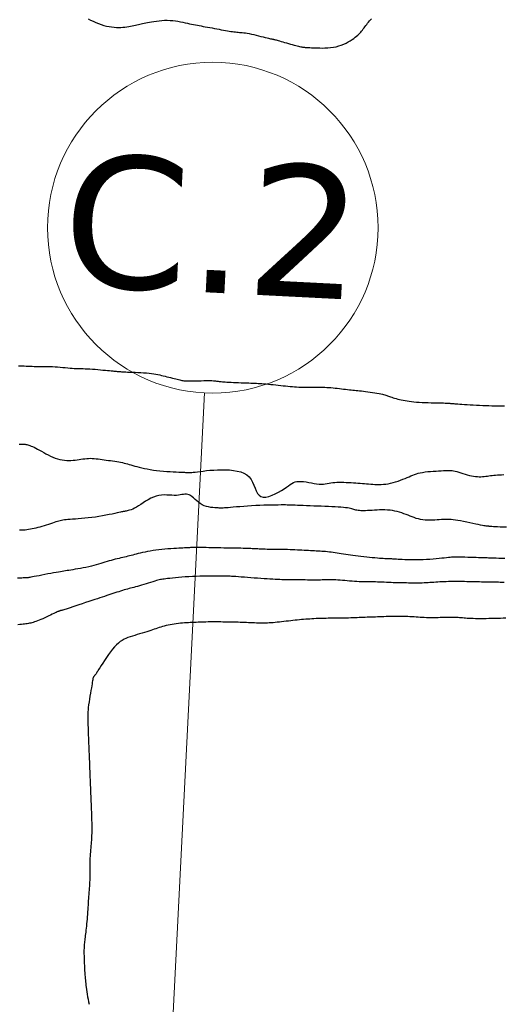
# Model space of a CAD drawing. Header units: millimetres. Extents: x 32690613 to 32693367, y 5343692 to 5344708.
# Tile 649 of 656: x 32692835 to 32692850, y 5344502 to 5344531. Entities that reach past the tile are written whole.
import ezdxf

# ---------------------------------------------------------------- set-up
doc = ezdxf.new("R2010")
doc.units = ezdxf.units.MM
doc.header["$LTSCALE"] = 20
doc.layers.get('0').update_dxf_attribs({"lineweight": 18})
doc.layers.get('Defpoints').update_dxf_attribs({"color": 11, "lineweight": 18})
for name, color, linetype in [('02-DGM_HL_490.50', 52, 'Continuous'), ('02-DGM_HL_491.00', 62, 'Continuous'), ('02-DGM_HL_491.50', 72, 'Continuous'), ('02-DGM_HL_492.00', 82, 'Continuous')]:
    doc.layers.add(name, color=color, linetype=linetype)
doc.styles.add('Verdana', font='verdana.ttf')

# ---------------------------------------------------------------- blocks, each defined once
blk = doc.blocks.new('A$C78070446')
blk.add_line((4470129.583, 5343033.451), (4470100.946, 5342714.261))
blk.add_circle((4470130.029, 5343038.431), 5)
at = {"insert": (4470130.029, 5343038.431), "char_height": 4, "attachment_point": 5, "rotation": 354.86, "line_spacing_factor": 0.252012, "style": 'Verdana'}
blk.add_mtext('C.2', dxfattribs=at)

msp = doc.modelspace()

# ---------------------------------------------------------------- linework, layer by layer
at = {"layer": '02-DGM_HL_490.50', "elevation": 490.5, "flags": 128}
msp.add_lwpolyline([(32692849.79, 5344513.206), (32692849.71, 5344513.204), (32692849.627, 5344513.201), (32692849.542, 5344513.199), (32692849.455, 5344513.197), (32692849.367, 5344513.194), (32692849.28, 5344513.193), (32692849.194, 5344513.191), (32692849.11, 5344513.19), (32692849.028, 5344513.19), (32692848.949, 5344513.19), (32692848.874, 5344513.191), (32692848.804, 5344513.192), (32692848.738, 5344513.194), (32692848.678, 5344513.197), (32692848.624, 5344513.201), (32692848.573, 5344513.205), (32692848.525, 5344513.209), (32692848.48, 5344513.213), (32692848.436, 5344513.217), (32692848.393, 5344513.221), (32692848.35, 5344513.224), (32692848.306, 5344513.226), (32692848.26, 5344513.228), (32692848.212, 5344513.229), (32692848.163, 5344513.23), (32692848.111, 5344513.23), (32692848.057, 5344513.229), (32692847.999, 5344513.228), (32692847.938, 5344513.227), (32692847.874, 5344513.225), (32692847.807, 5344513.223), (32692847.738, 5344513.221), (32692847.668, 5344513.22), (32692847.597, 5344513.219), (32692847.526, 5344513.218), (32692847.456, 5344513.218), (32692847.388, 5344513.219), (32692847.322, 5344513.222), (32692847.258, 5344513.225), (32692847.196, 5344513.229), (32692847.135, 5344513.233), (32692847.074, 5344513.238), (32692847.013, 5344513.243), (32692846.952, 5344513.247), (32692846.89, 5344513.251), (32692846.827, 5344513.254), (32692846.762, 5344513.256), (32692846.697, 5344513.258), (32692846.631, 5344513.259), (32692846.564, 5344513.259), (32692846.497, 5344513.259), (32692846.43, 5344513.258), (32692846.363, 5344513.257), (32692846.296, 5344513.256), (32692846.23, 5344513.255), (32692846.165, 5344513.253), (32692846.1, 5344513.251), (32692846.035, 5344513.248), (32692845.971, 5344513.246), (32692845.908, 5344513.244), (32692845.845, 5344513.241), (32692845.783, 5344513.239), (32692845.721, 5344513.236), (32692845.66, 5344513.234), (32692845.599, 5344513.232), (32692845.537, 5344513.229), (32692845.476, 5344513.227), (32692845.415, 5344513.224), (32692845.352, 5344513.222), (32692845.29, 5344513.219), (32692845.226, 5344513.217), (32692845.163, 5344513.215), (32692845.099, 5344513.212), (32692845.035, 5344513.21), (32692844.972, 5344513.209), (32692844.908, 5344513.207), (32692844.845, 5344513.206), (32692844.783, 5344513.205), (32692844.722, 5344513.204), (32692844.66, 5344513.204), (32692844.599, 5344513.203), (32692844.539, 5344513.203), (32692844.478, 5344513.203), (32692844.417, 5344513.202), (32692844.356, 5344513.201), (32692844.295, 5344513.2), (32692844.233, 5344513.198), (32692844.171, 5344513.196), (32692844.109, 5344513.194), (32692844.047, 5344513.192), (32692843.985, 5344513.189), (32692843.922, 5344513.185), (32692843.86, 5344513.181), (32692843.798, 5344513.177), (32692843.735, 5344513.173), (32692843.672, 5344513.168), (32692843.609, 5344513.162), (32692843.545, 5344513.157), (32692843.48, 5344513.15), (32692843.415, 5344513.144), (32692843.348, 5344513.136), (32692843.281, 5344513.129), (32692843.212, 5344513.12), (32692843.143, 5344513.112), (32692843.075, 5344513.104), (32692843.007, 5344513.096), (32692842.94, 5344513.088), (32692842.874, 5344513.081), (32692842.811, 5344513.075), (32692842.75, 5344513.069), (32692842.691, 5344513.065), (32692842.633, 5344513.061), (32692842.577, 5344513.058), (32692842.521, 5344513.057), (32692842.466, 5344513.056), (32692842.411, 5344513.055), (32692842.356, 5344513.056), (32692842.299, 5344513.057), (32692842.242, 5344513.059), (32692842.185, 5344513.061), (32692842.126, 5344513.064), (32692842.066, 5344513.067), (32692842.006, 5344513.07), (32692841.945, 5344513.073), (32692841.882, 5344513.075), (32692841.819, 5344513.078), (32692841.755, 5344513.08), (32692841.691, 5344513.081), (32692841.626, 5344513.083), (32692841.56, 5344513.084), (32692841.494, 5344513.086), (32692841.428, 5344513.087), (32692841.362, 5344513.088), (32692841.296, 5344513.089), (32692841.229, 5344513.09), (32692841.164, 5344513.091), (32692841.098, 5344513.092), (32692841.033, 5344513.092), (32692840.968, 5344513.092), (32692840.905, 5344513.092), (32692840.842, 5344513.092), (32692840.78, 5344513.091), (32692840.718, 5344513.09), (32692840.658, 5344513.088), (32692840.598, 5344513.087), (32692840.538, 5344513.085), (32692840.479, 5344513.083), (32692840.42, 5344513.08), (32692840.361, 5344513.078), (32692840.303, 5344513.076), (32692840.244, 5344513.073), (32692840.185, 5344513.07), (32692840.125, 5344513.067), (32692840.065, 5344513.063), (32692840.005, 5344513.059), (32692839.944, 5344513.053), (32692839.882, 5344513.046), (32692839.819, 5344513.038), (32692839.756, 5344513.029), (32692839.694, 5344513.019), (32692839.631, 5344513.007), (32692839.571, 5344512.995), (32692839.511, 5344512.982), (32692839.454, 5344512.968), (32692839.4, 5344512.953), (32692839.349, 5344512.937), (32692839.3, 5344512.921), (32692839.252, 5344512.905), (32692839.204, 5344512.888), (32692839.155, 5344512.87), (32692839.104, 5344512.852), (32692839.049, 5344512.833), (32692838.99, 5344512.813), (32692838.925, 5344512.793), (32692838.857, 5344512.773), (32692838.785, 5344512.752), (32692838.711, 5344512.731), (32692838.637, 5344512.709), (32692838.564, 5344512.687), (32692838.492, 5344512.665), (32692838.423, 5344512.642), (32692838.359, 5344512.619), (32692838.298, 5344512.595), (32692838.239, 5344512.567), (32692838.183, 5344512.535), (32692838.127, 5344512.498), (32692838.071, 5344512.454), (32692838.014, 5344512.402), (32692837.955, 5344512.34), (32692837.894, 5344512.269), (32692837.832, 5344512.189), (32692837.769, 5344512.104), (32692837.708, 5344512.017), (32692837.65, 5344511.931), (32692837.595, 5344511.849), (32692837.546, 5344511.773), (32692837.504, 5344511.707), (32692837.469, 5344511.652), (32692837.442, 5344511.608), (32692837.42, 5344511.573), (32692837.404, 5344511.547), (32692837.391, 5344511.526), (32692837.381, 5344511.511), (32692837.373, 5344511.499), (32692837.365, 5344511.489), (32692837.358, 5344511.48), (32692837.35, 5344511.472), (32692837.342, 5344511.463), (32692837.334, 5344511.454), (32692837.327, 5344511.445), (32692837.32, 5344511.436), (32692837.314, 5344511.425), (32692837.308, 5344511.413), (32692837.303, 5344511.4), (32692837.299, 5344511.384), (32692837.295, 5344511.364), (32692837.291, 5344511.339), (32692837.286, 5344511.308), (32692837.279, 5344511.269), (32692837.272, 5344511.222), (32692837.262, 5344511.164), (32692837.251, 5344511.096), (32692837.237, 5344511.019), (32692837.223, 5344510.936), (32692837.208, 5344510.848), (32692837.194, 5344510.76), (32692837.18, 5344510.672), (32692837.168, 5344510.588), (32692837.158, 5344510.509), (32692837.15, 5344510.438), (32692837.145, 5344510.374), (32692837.141, 5344510.314), (32692837.14, 5344510.258), (32692837.14, 5344510.203), (32692837.141, 5344510.149), (32692837.142, 5344510.092), (32692837.145, 5344510.032), (32692837.147, 5344509.967), (32692837.15, 5344509.897), (32692837.153, 5344509.824), (32692837.156, 5344509.747), (32692837.159, 5344509.668), (32692837.162, 5344509.587), (32692837.165, 5344509.504), (32692837.168, 5344509.421), (32692837.172, 5344509.338), (32692837.175, 5344509.256), (32692837.178, 5344509.174), (32692837.181, 5344509.095), (32692837.184, 5344509.018), (32692837.187, 5344508.945), (32692837.19, 5344508.876), (32692837.192, 5344508.811), (32692837.195, 5344508.751), (32692837.197, 5344508.695), (32692837.199, 5344508.644), (32692837.201, 5344508.595), (32692837.203, 5344508.55), (32692837.204, 5344508.506), (32692837.206, 5344508.464), (32692837.208, 5344508.422), (32692837.209, 5344508.38), (32692837.211, 5344508.338), (32692837.212, 5344508.294), (32692837.214, 5344508.249), (32692837.216, 5344508.2), (32692837.218, 5344508.149), (32692837.22, 5344508.093), (32692837.223, 5344508.033), (32692837.225, 5344507.968), (32692837.228, 5344507.899), (32692837.231, 5344507.826), (32692837.234, 5344507.749), (32692837.237, 5344507.67), (32692837.24, 5344507.588), (32692837.243, 5344507.506), (32692837.247, 5344507.423), (32692837.25, 5344507.34), (32692837.253, 5344507.257), (32692837.256, 5344507.176), (32692837.258, 5344507.097), (32692837.261, 5344507.02), (32692837.262, 5344506.946), (32692837.263, 5344506.877), (32692837.263, 5344506.812), (32692837.263, 5344506.752), (32692837.262, 5344506.696), (32692837.259, 5344506.643), (32692837.257, 5344506.592), (32692837.253, 5344506.541), (32692837.25, 5344506.491), (32692837.245, 5344506.439), (32692837.241, 5344506.385), (32692837.236, 5344506.327), (32692837.231, 5344506.267), (32692837.226, 5344506.205), (32692837.221, 5344506.141), (32692837.217, 5344506.076), (32692837.213, 5344506.011), (32692837.209, 5344505.946), (32692837.207, 5344505.883), (32692837.206, 5344505.821), (32692837.205, 5344505.761), (32692837.205, 5344505.702), (32692837.205, 5344505.643), (32692837.205, 5344505.585), (32692837.206, 5344505.527), (32692837.205, 5344505.469), (32692837.205, 5344505.41), (32692837.203, 5344505.351), (32692837.201, 5344505.29), (32692837.198, 5344505.229), (32692837.194, 5344505.168), (32692837.191, 5344505.106), (32692837.186, 5344505.043), (32692837.182, 5344504.981), (32692837.178, 5344504.918), (32692837.173, 5344504.855), (32692837.169, 5344504.792), (32692837.164, 5344504.729), (32692837.159, 5344504.665), (32692837.155, 5344504.599), (32692837.15, 5344504.533), (32692837.145, 5344504.465), (32692837.14, 5344504.395), (32692837.135, 5344504.324), (32692837.13, 5344504.251), (32692837.124, 5344504.178), (32692837.119, 5344504.105), (32692837.113, 5344504.033), (32692837.107, 5344503.963), (32692837.101, 5344503.895), (32692837.094, 5344503.831), (32692837.087, 5344503.77), (32692837.081, 5344503.713), (32692837.074, 5344503.659), (32692837.067, 5344503.608), (32692837.061, 5344503.56), (32692837.054, 5344503.514), (32692837.049, 5344503.47), (32692837.044, 5344503.429), (32692837.039, 5344503.389), (32692837.035, 5344503.349), (32692837.032, 5344503.309), (32692837.03, 5344503.267), (32692837.028, 5344503.223), (32692837.027, 5344503.175), (32692837.027, 5344503.122), (32692837.027, 5344503.062), (32692837.028, 5344502.997), (32692837.03, 5344502.925), (32692837.032, 5344502.851), (32692837.035, 5344502.774), (32692837.038, 5344502.697), (32692837.042, 5344502.622), (32692837.046, 5344502.55), (32692837.05, 5344502.483), (32692837.054, 5344502.422), (32692837.059, 5344502.366), (32692837.064, 5344502.313), (32692837.069, 5344502.262), (32692837.075, 5344502.212), (32692837.081, 5344502.16), (32692837.088, 5344502.106), (32692837.096, 5344502.046), (32692837.104, 5344501.981), (32692837.114, 5344501.911), (32692837.124, 5344501.837), (32692837.136, 5344501.761), (32692837.149, 5344501.684), (32692837.164, 5344501.608), (32692837.181, 5344501.532)], dxfattribs=at)
at = {"layer": '02-DGM_HL_491.00', "elevation": 491, "flags": 128}
for points in [[(32692837.15, 5344531.324), (32692837.223, 5344531.288), (32692837.301, 5344531.252), (32692837.382, 5344531.217), (32692837.465, 5344531.184), (32692837.549, 5344531.154), (32692837.631, 5344531.128), (32692837.711, 5344531.107), (32692837.789, 5344531.091), (32692837.864, 5344531.079), (32692837.937, 5344531.071), (32692838.007, 5344531.066), (32692838.076, 5344531.065), (32692838.141, 5344531.066), (32692838.205, 5344531.07), (32692838.266, 5344531.075), (32692838.325, 5344531.082), (32692838.382, 5344531.09), (32692838.436, 5344531.099), (32692838.488, 5344531.109), (32692838.538, 5344531.119), (32692838.586, 5344531.13), (32692838.631, 5344531.141), (32692838.674, 5344531.151), (32692838.717, 5344531.162), (32692838.759, 5344531.172), (32692838.802, 5344531.182), (32692838.848, 5344531.193), (32692838.897, 5344531.203), (32692838.95, 5344531.214), (32692839.009, 5344531.225), (32692839.074, 5344531.237), (32692839.145, 5344531.248), (32692839.221, 5344531.259), (32692839.3, 5344531.268), (32692839.382, 5344531.275), (32692839.465, 5344531.28), (32692839.548, 5344531.281), (32692839.631, 5344531.279), (32692839.713, 5344531.274), (32692839.792, 5344531.264), (32692839.87, 5344531.252), (32692839.946, 5344531.238), (32692840.019, 5344531.222), (32692840.089, 5344531.207), (32692840.157, 5344531.191), (32692840.221, 5344531.176), (32692840.283, 5344531.163), (32692840.342, 5344531.15), (32692840.4, 5344531.139), (32692840.457, 5344531.129), (32692840.515, 5344531.119), (32692840.573, 5344531.109), (32692840.633, 5344531.098), (32692840.696, 5344531.087), (32692840.762, 5344531.075), (32692840.831, 5344531.062), (32692840.902, 5344531.049), (32692840.973, 5344531.036), (32692841.044, 5344531.022), (32692841.114, 5344531.009), (32692841.182, 5344530.996), (32692841.246, 5344530.984), (32692841.307, 5344530.973), (32692841.365, 5344530.963), (32692841.419, 5344530.954), (32692841.47, 5344530.946), (32692841.519, 5344530.939), (32692841.565, 5344530.932), (32692841.609, 5344530.927), (32692841.651, 5344530.923), (32692841.692, 5344530.919), (32692841.732, 5344530.916), (32692841.774, 5344530.913), (32692841.816, 5344530.909), (32692841.862, 5344530.904), (32692841.911, 5344530.898), (32692841.965, 5344530.889), (32692842.025, 5344530.878), (32692842.091, 5344530.864), (32692842.162, 5344530.848), (32692842.235, 5344530.831), (32692842.309, 5344530.813), (32692842.381, 5344530.794), (32692842.449, 5344530.777), (32692842.511, 5344530.761), (32692842.565, 5344530.748), (32692842.609, 5344530.737), (32692842.644, 5344530.729), (32692842.672, 5344530.723), (32692842.695, 5344530.719), (32692842.713, 5344530.716), (32692842.729, 5344530.713), (32692842.743, 5344530.711), (32692842.758, 5344530.708), (32692842.775, 5344530.704), (32692842.794, 5344530.699), (32692842.817, 5344530.693), (32692842.843, 5344530.686), (32692842.872, 5344530.678), (32692842.906, 5344530.668), (32692842.946, 5344530.657), (32692842.99, 5344530.644), (32692843.04, 5344530.629), (32692843.095, 5344530.613), (32692843.153, 5344530.597), (32692843.212, 5344530.58), (32692843.271, 5344530.563), (32692843.328, 5344530.547), (32692843.383, 5344530.532), (32692843.433, 5344530.518), (32692843.477, 5344530.507), (32692843.517, 5344530.497), (32692843.552, 5344530.489), (32692843.584, 5344530.482), (32692843.614, 5344530.477), (32692843.641, 5344530.472), (32692843.668, 5344530.468), (32692843.696, 5344530.465), (32692843.724, 5344530.463), (32692843.754, 5344530.46), (32692843.786, 5344530.458), (32692843.822, 5344530.456), (32692843.863, 5344530.454), (32692843.909, 5344530.453), (32692843.961, 5344530.451), (32692844.019, 5344530.448), (32692844.086, 5344530.446), (32692844.159, 5344530.444), (32692844.236, 5344530.443), (32692844.318, 5344530.444), (32692844.402, 5344530.448), (32692844.487, 5344530.455), (32692844.572, 5344530.467), (32692844.655, 5344530.483), (32692844.736, 5344530.504), (32692844.813, 5344530.53), (32692844.886, 5344530.56), (32692844.956, 5344530.593), (32692845.021, 5344530.628), (32692845.081, 5344530.664), (32692845.137, 5344530.7), (32692845.188, 5344530.735), (32692845.233, 5344530.769), (32692845.273, 5344530.801), (32692845.309, 5344530.833), (32692845.342, 5344530.863), (32692845.372, 5344530.894), (32692845.4, 5344530.924), (32692845.426, 5344530.956), (32692845.452, 5344530.987), (32692845.477, 5344531.02), (32692845.503, 5344531.054), (32692845.529, 5344531.088), (32692845.555, 5344531.123), (32692845.582, 5344531.157), (32692845.609, 5344531.192), (32692845.637, 5344531.226), (32692845.665, 5344531.26), (32692845.695, 5344531.293), (32692845.725, 5344531.325)], [(32692849.737, 5344514.287), (32692849.676, 5344514.288), (32692849.619, 5344514.289), (32692849.564, 5344514.29), (32692849.512, 5344514.29), (32692849.461, 5344514.291), (32692849.412, 5344514.292), (32692849.363, 5344514.293), (32692849.313, 5344514.294), (32692849.263, 5344514.295), (32692849.213, 5344514.296), (32692849.161, 5344514.297), (32692849.107, 5344514.298), (32692849.052, 5344514.299), (32692848.995, 5344514.3), (32692848.936, 5344514.301), (32692848.875, 5344514.303), (32692848.811, 5344514.304), (32692848.745, 5344514.306), (32692848.677, 5344514.308), (32692848.608, 5344514.309), (32692848.538, 5344514.311), (32692848.468, 5344514.312), (32692848.397, 5344514.313), (32692848.327, 5344514.313), (32692848.258, 5344514.313), (32692848.189, 5344514.313), (32692848.121, 5344514.312), (32692848.055, 5344514.311), (32692847.989, 5344514.309), (32692847.924, 5344514.306), (32692847.86, 5344514.304), (32692847.797, 5344514.3), (32692847.735, 5344514.297), (32692847.674, 5344514.293), (32692847.614, 5344514.289), (32692847.554, 5344514.284), (32692847.495, 5344514.28), (32692847.437, 5344514.277), (32692847.378, 5344514.274), (32692847.32, 5344514.271), (32692847.262, 5344514.269), (32692847.204, 5344514.268), (32692847.145, 5344514.267), (32692847.086, 5344514.267), (32692847.026, 5344514.267), (32692846.966, 5344514.268), (32692846.905, 5344514.268), (32692846.843, 5344514.269), (32692846.78, 5344514.27), (32692846.716, 5344514.271), (32692846.651, 5344514.272), (32692846.585, 5344514.273), (32692846.519, 5344514.274), (32692846.452, 5344514.276), (32692846.384, 5344514.278), (32692846.316, 5344514.281), (32692846.248, 5344514.283), (32692846.18, 5344514.287), (32692846.112, 5344514.29), (32692846.045, 5344514.293), (32692845.978, 5344514.296), (32692845.912, 5344514.299), (32692845.847, 5344514.301), (32692845.784, 5344514.303), (32692845.722, 5344514.303), (32692845.661, 5344514.304), (32692845.601, 5344514.303), (32692845.54, 5344514.304), (32692845.478, 5344514.304), (32692845.416, 5344514.305), (32692845.35, 5344514.307), (32692845.283, 5344514.31), (32692845.212, 5344514.314), (32692845.139, 5344514.32), (32692845.065, 5344514.327), (32692844.991, 5344514.333), (32692844.917, 5344514.34), (32692844.845, 5344514.347), (32692844.776, 5344514.353), (32692844.711, 5344514.358), (32692844.651, 5344514.362), (32692844.595, 5344514.365), (32692844.543, 5344514.366), (32692844.493, 5344514.367), (32692844.447, 5344514.367), (32692844.402, 5344514.366), (32692844.358, 5344514.365), (32692844.315, 5344514.364), (32692844.272, 5344514.363), (32692844.229, 5344514.361), (32692844.185, 5344514.36), (32692844.138, 5344514.359), (32692844.089, 5344514.358), (32692844.037, 5344514.358), (32692843.982, 5344514.357), (32692843.922, 5344514.358), (32692843.857, 5344514.359), (32692843.788, 5344514.36), (32692843.717, 5344514.361), (32692843.645, 5344514.363), (32692843.574, 5344514.365), (32692843.504, 5344514.366), (32692843.437, 5344514.367), (32692843.375, 5344514.368), (32692843.318, 5344514.369), (32692843.265, 5344514.369), (32692843.216, 5344514.369), (32692843.167, 5344514.369), (32692843.118, 5344514.369), (32692843.066, 5344514.369), (32692843.012, 5344514.37), (32692842.952, 5344514.372), (32692842.886, 5344514.374), (32692842.815, 5344514.377), (32692842.737, 5344514.381), (32692842.654, 5344514.386), (32692842.567, 5344514.391), (32692842.475, 5344514.397), (32692842.38, 5344514.404), (32692842.281, 5344514.411), (32692842.18, 5344514.418), (32692842.078, 5344514.426), (32692841.977, 5344514.433), (32692841.879, 5344514.441), (32692841.785, 5344514.448), (32692841.698, 5344514.455), (32692841.619, 5344514.461), (32692841.551, 5344514.466), (32692841.494, 5344514.47), (32692841.447, 5344514.473), (32692841.41, 5344514.475), (32692841.381, 5344514.476), (32692841.357, 5344514.477), (32692841.339, 5344514.478), (32692841.323, 5344514.478), (32692841.309, 5344514.478), (32692841.295, 5344514.478), (32692841.279, 5344514.477), (32692841.261, 5344514.477), (32692841.238, 5344514.477), (32692841.209, 5344514.477), (32692841.172, 5344514.477), (32692841.126, 5344514.477), (32692841.07, 5344514.477), (32692841.001, 5344514.477), (32692840.922, 5344514.478), (32692840.834, 5344514.477), (32692840.738, 5344514.477), (32692840.636, 5344514.475), (32692840.53, 5344514.473), (32692840.421, 5344514.47), (32692840.31, 5344514.465), (32692840.2, 5344514.459), (32692840.092, 5344514.451), (32692839.987, 5344514.443), (32692839.887, 5344514.434), (32692839.792, 5344514.426), (32692839.705, 5344514.417), (32692839.627, 5344514.409), (32692839.559, 5344514.402), (32692839.502, 5344514.396), (32692839.455, 5344514.39), (32692839.414, 5344514.385), (32692839.377, 5344514.379), (32692839.341, 5344514.373), (32692839.305, 5344514.364), (32692839.266, 5344514.354), (32692839.22, 5344514.341), (32692839.167, 5344514.325), (32692839.107, 5344514.306), (32692839.042, 5344514.286), (32692838.974, 5344514.264), (32692838.904, 5344514.242), (32692838.834, 5344514.22), (32692838.766, 5344514.2), (32692838.702, 5344514.181), (32692838.643, 5344514.164), (32692838.588, 5344514.149), (32692838.536, 5344514.136), (32692838.487, 5344514.124), (32692838.439, 5344514.112), (32692838.392, 5344514.1), (32692838.345, 5344514.087), (32692838.296, 5344514.074), (32692838.245, 5344514.059), (32692838.192, 5344514.043), (32692838.137, 5344514.025), (32692838.081, 5344514.007), (32692838.023, 5344513.988), (32692837.964, 5344513.968), (32692837.903, 5344513.948), (32692837.842, 5344513.928), (32692837.78, 5344513.907), (32692837.716, 5344513.887), (32692837.65, 5344513.865), (32692837.581, 5344513.843), (32692837.509, 5344513.82), (32692837.432, 5344513.795), (32692837.351, 5344513.768), (32692837.263, 5344513.739), (32692837.17, 5344513.708), (32692837.072, 5344513.676), (32692836.973, 5344513.643), (32692836.876, 5344513.61), (32692836.781, 5344513.579), (32692836.693, 5344513.549), (32692836.614, 5344513.523), (32692836.546, 5344513.501), (32692836.491, 5344513.483), (32692836.447, 5344513.469), (32692836.415, 5344513.458), (32692836.39, 5344513.451), (32692836.373, 5344513.446), (32692836.361, 5344513.443), (32692836.353, 5344513.441), (32692836.347, 5344513.44), (32692836.341, 5344513.439), (32692836.335, 5344513.438), (32692836.329, 5344513.436), (32692836.323, 5344513.435), (32692836.316, 5344513.433), (32692836.309, 5344513.431), (32692836.301, 5344513.428), (32692836.292, 5344513.425), (32692836.282, 5344513.422), (32692836.27, 5344513.417), (32692836.255, 5344513.411), (32692836.237, 5344513.403), (32692836.214, 5344513.393), (32692836.187, 5344513.381), (32692836.154, 5344513.366), (32692836.114, 5344513.347), (32692836.068, 5344513.325), (32692836.015, 5344513.301), (32692835.959, 5344513.274), (32692835.899, 5344513.246), (32692835.839, 5344513.218), (32692835.779, 5344513.191), (32692835.721, 5344513.166), (32692835.667, 5344513.143), (32692835.617, 5344513.122), (32692835.572, 5344513.105), (32692835.53, 5344513.091), (32692835.491, 5344513.078), (32692835.454, 5344513.068), (32692835.418, 5344513.059), (32692835.382, 5344513.052), (32692835.346, 5344513.045), (32692835.309, 5344513.039), (32692835.27, 5344513.033), (32692835.228, 5344513.028), (32692835.184, 5344513.022), (32692835.137, 5344513.017), (32692835.086, 5344513.01), (32692835.031, 5344513.004)]]:
    msp.add_lwpolyline(points, dxfattribs=at)
at = {"layer": '02-DGM_HL_491.50', "elevation": 491.5, "flags": 128}
for points in [[(32692835.05, 5344520.833), (32692835.107, 5344520.833), (32692835.164, 5344520.832), (32692835.221, 5344520.83), (32692835.279, 5344520.828), (32692835.337, 5344520.825), (32692835.396, 5344520.823), (32692835.457, 5344520.821), (32692835.519, 5344520.819), (32692835.582, 5344520.819), (32692835.647, 5344520.819), (32692835.714, 5344520.819), (32692835.783, 5344520.819), (32692835.853, 5344520.819), (32692835.925, 5344520.818), (32692835.999, 5344520.816), (32692836.075, 5344520.813), (32692836.152, 5344520.808), (32692836.23, 5344520.802), (32692836.309, 5344520.796), (32692836.386, 5344520.788), (32692836.462, 5344520.781), (32692836.535, 5344520.774), (32692836.605, 5344520.767), (32692836.67, 5344520.762), (32692836.73, 5344520.758), (32692836.787, 5344520.756), (32692836.841, 5344520.754), (32692836.895, 5344520.753), (32692836.949, 5344520.751), (32692837.006, 5344520.75), (32692837.066, 5344520.748), (32692837.132, 5344520.745), (32692837.205, 5344520.74), (32692837.282, 5344520.735), (32692837.362, 5344520.729), (32692837.443, 5344520.722), (32692837.524, 5344520.715), (32692837.602, 5344520.708), (32692837.675, 5344520.701), (32692837.742, 5344520.695), (32692837.8, 5344520.689), (32692837.851, 5344520.685), (32692837.896, 5344520.68), (32692837.935, 5344520.677), (32692837.97, 5344520.674), (32692838, 5344520.671), (32692838.028, 5344520.668), (32692838.054, 5344520.666), (32692838.08, 5344520.663), (32692838.106, 5344520.661), (32692838.133, 5344520.659), (32692838.164, 5344520.657), (32692838.2, 5344520.654), (32692838.242, 5344520.652), (32692838.291, 5344520.65), (32692838.349, 5344520.648), (32692838.416, 5344520.645), (32692838.491, 5344520.643), (32692838.573, 5344520.64), (32692838.658, 5344520.637), (32692838.745, 5344520.632), (32692838.832, 5344520.627), (32692838.916, 5344520.621), (32692838.996, 5344520.614), (32692839.069, 5344520.605), (32692839.137, 5344520.595), (32692839.201, 5344520.584), (32692839.261, 5344520.572), (32692839.318, 5344520.56), (32692839.373, 5344520.546), (32692839.427, 5344520.533), (32692839.482, 5344520.519), (32692839.537, 5344520.505), (32692839.593, 5344520.492), (32692839.648, 5344520.478), (32692839.702, 5344520.465), (32692839.753, 5344520.452), (32692839.802, 5344520.441), (32692839.847, 5344520.43), (32692839.888, 5344520.419), (32692839.923, 5344520.41), (32692839.955, 5344520.403), (32692839.986, 5344520.396), (32692840.018, 5344520.39), (32692840.052, 5344520.386), (32692840.091, 5344520.382), (32692840.137, 5344520.38), (32692840.192, 5344520.379), (32692840.256, 5344520.379), (32692840.329, 5344520.38), (32692840.408, 5344520.381), (32692840.489, 5344520.383), (32692840.571, 5344520.385), (32692840.65, 5344520.387), (32692840.725, 5344520.388), (32692840.792, 5344520.388), (32692840.85, 5344520.388), (32692840.899, 5344520.387), (32692840.941, 5344520.385), (32692840.977, 5344520.382), (32692841.008, 5344520.379), (32692841.036, 5344520.376), (32692841.063, 5344520.372), (32692841.09, 5344520.369), (32692841.117, 5344520.365), (32692841.147, 5344520.362), (32692841.179, 5344520.358), (32692841.215, 5344520.355), (32692841.255, 5344520.352), (32692841.301, 5344520.348), (32692841.353, 5344520.345), (32692841.412, 5344520.342), (32692841.478, 5344520.338), (32692841.551, 5344520.335), (32692841.627, 5344520.331), (32692841.706, 5344520.328), (32692841.786, 5344520.325), (32692841.864, 5344520.322), (32692841.94, 5344520.319), (32692842.011, 5344520.316), (32692842.076, 5344520.314), (32692842.135, 5344520.311), (32692842.192, 5344520.309), (32692842.246, 5344520.306), (32692842.299, 5344520.304), (32692842.353, 5344520.3), (32692842.41, 5344520.296), (32692842.47, 5344520.292), (32692842.536, 5344520.286), (32692842.605, 5344520.28), (32692842.678, 5344520.273), (32692842.753, 5344520.266), (32692842.829, 5344520.258), (32692842.906, 5344520.25), (32692842.982, 5344520.242), (32692843.056, 5344520.235), (32692843.128, 5344520.227), (32692843.198, 5344520.22), (32692843.266, 5344520.214), (32692843.332, 5344520.208), (32692843.397, 5344520.203), (32692843.46, 5344520.198), (32692843.523, 5344520.194), (32692843.586, 5344520.192), (32692843.649, 5344520.19), (32692843.711, 5344520.19), (32692843.774, 5344520.19), (32692843.836, 5344520.19), (32692843.897, 5344520.191), (32692843.959, 5344520.192), (32692844.02, 5344520.193), (32692844.08, 5344520.193), (32692844.14, 5344520.193), (32692844.2, 5344520.191), (32692844.259, 5344520.19), (32692844.318, 5344520.187), (32692844.378, 5344520.184), (32692844.439, 5344520.18), (32692844.5, 5344520.175), (32692844.562, 5344520.17), (32692844.625, 5344520.163), (32692844.689, 5344520.156), (32692844.754, 5344520.149), (32692844.817, 5344520.141), (32692844.88, 5344520.133), (32692844.941, 5344520.126), (32692845, 5344520.119), (32692845.056, 5344520.112), (32692845.11, 5344520.107), (32692845.161, 5344520.102), (32692845.211, 5344520.097), (32692845.261, 5344520.093), (32692845.312, 5344520.088), (32692845.365, 5344520.083), (32692845.421, 5344520.077), (32692845.481, 5344520.07), (32692845.546, 5344520.062), (32692845.615, 5344520.052), (32692845.686, 5344520.042), (32692845.757, 5344520.031), (32692845.826, 5344520.019), (32692845.892, 5344520.008), (32692845.953, 5344519.996), (32692846.007, 5344519.985), (32692846.054, 5344519.975), (32692846.093, 5344519.966), (32692846.128, 5344519.956), (32692846.158, 5344519.947), (32692846.186, 5344519.938), (32692846.214, 5344519.928), (32692846.241, 5344519.918), (32692846.272, 5344519.907), (32692846.305, 5344519.895), (32692846.342, 5344519.883), (32692846.382, 5344519.87), (32692846.426, 5344519.857), (32692846.472, 5344519.843), (32692846.521, 5344519.83), (32692846.572, 5344519.817), (32692846.626, 5344519.805), (32692846.682, 5344519.793), (32692846.74, 5344519.782), (32692846.801, 5344519.772), (32692846.866, 5344519.762), (32692846.934, 5344519.753), (32692847.007, 5344519.746), (32692847.085, 5344519.739), (32692847.167, 5344519.733), (32692847.255, 5344519.729), (32692847.347, 5344519.725), (32692847.44, 5344519.722), (32692847.532, 5344519.719), (32692847.621, 5344519.718), (32692847.705, 5344519.716), (32692847.783, 5344519.714), (32692847.851, 5344519.713), (32692847.908, 5344519.712), (32692847.955, 5344519.71), (32692847.994, 5344519.708), (32692848.026, 5344519.706), (32692848.053, 5344519.704), (32692848.076, 5344519.703), (32692848.096, 5344519.701), (32692848.116, 5344519.699), (32692848.136, 5344519.697), (32692848.158, 5344519.696), (32692848.183, 5344519.694), (32692848.212, 5344519.692), (32692848.246, 5344519.689), (32692848.287, 5344519.687), (32692848.336, 5344519.683), (32692848.394, 5344519.68), (32692848.462, 5344519.675), (32692848.538, 5344519.67), (32692848.621, 5344519.665), (32692848.71, 5344519.659), (32692848.803, 5344519.654), (32692848.899, 5344519.649), (32692848.995, 5344519.644), (32692849.091, 5344519.64), (32692849.186, 5344519.636), (32692849.278, 5344519.633), (32692849.366, 5344519.63), (32692849.452, 5344519.628), (32692849.533, 5344519.627), (32692849.609, 5344519.626), (32692849.681, 5344519.624), (32692849.746, 5344519.624)], [(32692849.763, 5344515.009), (32692849.672, 5344515.012), (32692849.583, 5344515.014), (32692849.5, 5344515.017), (32692849.427, 5344515.019), (32692849.366, 5344515.021), (32692849.314, 5344515.023), (32692849.268, 5344515.025), (32692849.226, 5344515.026), (32692849.185, 5344515.027), (32692849.142, 5344515.029), (32692849.093, 5344515.03), (32692849.035, 5344515.032), (32692848.967, 5344515.034), (32692848.891, 5344515.037), (32692848.808, 5344515.039), (32692848.723, 5344515.042), (32692848.636, 5344515.044), (32692848.553, 5344515.047), (32692848.474, 5344515.048), (32692848.403, 5344515.05), (32692848.341, 5344515.05), (32692848.288, 5344515.05), (32692848.24, 5344515.05), (32692848.195, 5344515.048), (32692848.151, 5344515.046), (32692848.105, 5344515.042), (32692848.054, 5344515.037), (32692847.996, 5344515.032), (32692847.929, 5344515.025), (32692847.854, 5344515.017), (32692847.771, 5344515.008), (32692847.683, 5344515), (32692847.589, 5344514.992), (32692847.493, 5344514.984), (32692847.393, 5344514.978), (32692847.293, 5344514.973), (32692847.192, 5344514.97), (32692847.093, 5344514.969), (32692846.995, 5344514.969), (32692846.902, 5344514.97), (32692846.813, 5344514.972), (32692846.73, 5344514.974), (32692846.655, 5344514.977), (32692846.587, 5344514.981), (32692846.529, 5344514.984), (32692846.479, 5344514.986), (32692846.437, 5344514.989), (32692846.4, 5344514.991), (32692846.368, 5344514.993), (32692846.338, 5344514.995), (32692846.311, 5344514.997), (32692846.285, 5344514.998), (32692846.258, 5344515), (32692846.23, 5344515.001), (32692846.199, 5344515.002), (32692846.164, 5344515.003), (32692846.125, 5344515.005), (32692846.08, 5344515.007), (32692846.029, 5344515.011), (32692845.971, 5344515.015), (32692845.904, 5344515.021), (32692845.83, 5344515.027), (32692845.751, 5344515.035), (32692845.667, 5344515.044), (32692845.582, 5344515.053), (32692845.495, 5344515.063), (32692845.408, 5344515.073), (32692845.323, 5344515.083), (32692845.242, 5344515.093), (32692845.164, 5344515.104), (32692845.088, 5344515.114), (32692845.016, 5344515.125), (32692844.946, 5344515.135), (32692844.878, 5344515.145), (32692844.812, 5344515.155), (32692844.749, 5344515.164), (32692844.686, 5344515.173), (32692844.626, 5344515.182), (32692844.566, 5344515.19), (32692844.508, 5344515.198), (32692844.451, 5344515.205), (32692844.394, 5344515.211), (32692844.338, 5344515.217), (32692844.282, 5344515.222), (32692844.226, 5344515.226), (32692844.17, 5344515.23), (32692844.113, 5344515.233), (32692844.056, 5344515.236), (32692843.999, 5344515.239), (32692843.94, 5344515.242), (32692843.879, 5344515.244), (32692843.818, 5344515.248), (32692843.754, 5344515.251), (32692843.689, 5344515.255), (32692843.622, 5344515.259), (32692843.553, 5344515.263), (32692843.483, 5344515.266), (32692843.411, 5344515.27), (32692843.338, 5344515.273), (32692843.264, 5344515.276), (32692843.188, 5344515.278), (32692843.112, 5344515.279), (32692843.036, 5344515.28), (32692842.961, 5344515.281), (32692842.887, 5344515.282), (32692842.816, 5344515.282), (32692842.747, 5344515.283), (32692842.683, 5344515.284), (32692842.622, 5344515.285), (32692842.566, 5344515.286), (32692842.513, 5344515.288), (32692842.463, 5344515.29), (32692842.416, 5344515.291), (32692842.371, 5344515.294), (32692842.328, 5344515.296), (32692842.287, 5344515.298), (32692842.246, 5344515.3), (32692842.205, 5344515.302), (32692842.164, 5344515.305), (32692842.12, 5344515.307), (32692842.074, 5344515.309), (32692842.024, 5344515.311), (32692841.97, 5344515.313), (32692841.911, 5344515.315), (32692841.845, 5344515.316), (32692841.774, 5344515.318), (32692841.697, 5344515.319), (32692841.616, 5344515.32), (32692841.531, 5344515.322), (32692841.443, 5344515.323), (32692841.353, 5344515.324), (32692841.26, 5344515.326), (32692841.166, 5344515.328), (32692841.072, 5344515.33), (32692840.979, 5344515.332), (32692840.889, 5344515.334), (32692840.803, 5344515.336), (32692840.722, 5344515.338), (32692840.647, 5344515.34), (32692840.58, 5344515.341), (32692840.522, 5344515.342), (32692840.472, 5344515.343), (32692840.428, 5344515.343), (32692840.39, 5344515.343), (32692840.357, 5344515.343), (32692840.327, 5344515.343), (32692840.299, 5344515.342), (32692840.272, 5344515.341), (32692840.246, 5344515.339), (32692840.218, 5344515.337), (32692840.188, 5344515.336), (32692840.154, 5344515.333), (32692840.116, 5344515.331), (32692840.072, 5344515.328), (32692840.022, 5344515.325), (32692839.964, 5344515.322), (32692839.897, 5344515.319), (32692839.823, 5344515.316), (32692839.743, 5344515.311), (32692839.657, 5344515.306), (32692839.569, 5344515.3), (32692839.478, 5344515.293), (32692839.386, 5344515.285), (32692839.295, 5344515.275), (32692839.205, 5344515.263), (32692839.118, 5344515.249), (32692839.034, 5344515.235), (32692838.953, 5344515.22), (32692838.875, 5344515.204), (32692838.802, 5344515.188), (32692838.732, 5344515.172), (32692838.668, 5344515.157), (32692838.608, 5344515.142), (32692838.553, 5344515.128), (32692838.501, 5344515.115), (32692838.451, 5344515.102), (32692838.403, 5344515.09), (32692838.354, 5344515.077), (32692838.305, 5344515.065), (32692838.255, 5344515.052), (32692838.202, 5344515.04), (32692838.147, 5344515.027), (32692838.09, 5344515.014), (32692838.031, 5344515), (32692837.971, 5344514.986), (32692837.91, 5344514.97), (32692837.849, 5344514.954), (32692837.787, 5344514.937), (32692837.725, 5344514.919), (32692837.663, 5344514.9), (32692837.599, 5344514.88), (32692837.534, 5344514.86), (32692837.468, 5344514.839), (32692837.398, 5344514.819), (32692837.326, 5344514.799), (32692837.25, 5344514.779), (32692837.17, 5344514.761), (32692837.088, 5344514.743), (32692837.005, 5344514.726), (32692836.922, 5344514.711), (32692836.842, 5344514.696), (32692836.764, 5344514.683), (32692836.692, 5344514.671), (32692836.626, 5344514.66), (32692836.568, 5344514.651), (32692836.515, 5344514.643), (32692836.465, 5344514.636), (32692836.416, 5344514.628), (32692836.367, 5344514.62), (32692836.313, 5344514.611), (32692836.254, 5344514.601), (32692836.186, 5344514.589), (32692836.109, 5344514.575), (32692836.025, 5344514.559), (32692835.935, 5344514.542), (32692835.844, 5344514.524), (32692835.755, 5344514.507), (32692835.669, 5344514.491), (32692835.591, 5344514.475), (32692835.523, 5344514.462), (32692835.467, 5344514.452), (32692835.423, 5344514.444), (32692835.388, 5344514.437), (32692835.362, 5344514.433), (32692835.342, 5344514.43), (32692835.327, 5344514.428), (32692835.316, 5344514.426), (32692835.306, 5344514.426), (32692835.296, 5344514.425), (32692835.284, 5344514.425), (32692835.27, 5344514.424), (32692835.25, 5344514.424), (32692835.224, 5344514.423), (32692835.189, 5344514.422), (32692835.145, 5344514.42), (32692835.088, 5344514.418), (32692835.02, 5344514.416)]]:
    msp.add_lwpolyline(points, dxfattribs=at)
at = {"layer": '02-DGM_HL_492.00', "elevation": 492, "flags": 128}
for points in [[(32692835.069, 5344518.469), (32692835.093, 5344518.469), (32692835.113, 5344518.469), (32692835.13, 5344518.469), (32692835.145, 5344518.469), (32692835.16, 5344518.469), (32692835.176, 5344518.469), (32692835.192, 5344518.468), (32692835.209, 5344518.467), (32692835.227, 5344518.465), (32692835.248, 5344518.462), (32692835.271, 5344518.458), (32692835.296, 5344518.452), (32692835.325, 5344518.445), (32692835.357, 5344518.435), (32692835.392, 5344518.424), (32692835.431, 5344518.41), (32692835.474, 5344518.393), (32692835.52, 5344518.372), (32692835.57, 5344518.348), (32692835.625, 5344518.32), (32692835.683, 5344518.288), (32692835.745, 5344518.253), (32692835.811, 5344518.216), (32692835.878, 5344518.179), (32692835.947, 5344518.142), (32692836.018, 5344518.106), (32692836.089, 5344518.074), (32692836.16, 5344518.046), (32692836.231, 5344518.023), (32692836.3, 5344518.005), (32692836.369, 5344517.992), (32692836.437, 5344517.982), (32692836.504, 5344517.977), (32692836.57, 5344517.975), (32692836.634, 5344517.976), (32692836.698, 5344517.98), (32692836.759, 5344517.986), (32692836.82, 5344517.994), (32692836.879, 5344518.003), (32692836.937, 5344518.012), (32692836.995, 5344518.021), (32692837.052, 5344518.028), (32692837.109, 5344518.034), (32692837.165, 5344518.038), (32692837.222, 5344518.039), (32692837.279, 5344518.037), (32692837.337, 5344518.033), (32692837.395, 5344518.027), (32692837.454, 5344518.02), (32692837.514, 5344518.012), (32692837.575, 5344518.003), (32692837.637, 5344517.994), (32692837.701, 5344517.985), (32692837.765, 5344517.976), (32692837.83, 5344517.968), (32692837.894, 5344517.959), (32692837.957, 5344517.95), (32692838.019, 5344517.94), (32692838.078, 5344517.93), (32692838.135, 5344517.92), (32692838.189, 5344517.908), (32692838.241, 5344517.896), (32692838.292, 5344517.883), (32692838.342, 5344517.869), (32692838.394, 5344517.854), (32692838.447, 5344517.838), (32692838.504, 5344517.822), (32692838.564, 5344517.805), (32692838.63, 5344517.787), (32692838.701, 5344517.769), (32692838.777, 5344517.751), (32692838.858, 5344517.733), (32692838.943, 5344517.716), (32692839.032, 5344517.699), (32692839.126, 5344517.685), (32692839.224, 5344517.671), (32692839.326, 5344517.66), (32692839.429, 5344517.651), (32692839.532, 5344517.643), (32692839.632, 5344517.637), (32692839.728, 5344517.632), (32692839.817, 5344517.628), (32692839.897, 5344517.625), (32692839.966, 5344517.622), (32692840.022, 5344517.619), (32692840.067, 5344517.616), (32692840.101, 5344517.614), (32692840.128, 5344517.612), (32692840.147, 5344517.61), (32692840.161, 5344517.609), (32692840.172, 5344517.608), (32692840.181, 5344517.606), (32692840.189, 5344517.606), (32692840.199, 5344517.605), (32692840.212, 5344517.605), (32692840.23, 5344517.607), (32692840.255, 5344517.609), (32692840.288, 5344517.613), (32692840.332, 5344517.618), (32692840.388, 5344517.625), (32692840.457, 5344517.634), (32692840.538, 5344517.644), (32692840.629, 5344517.655), (32692840.73, 5344517.666), (32692840.838, 5344517.676), (32692840.952, 5344517.685), (32692841.07, 5344517.691), (32692841.191, 5344517.694), (32692841.313, 5344517.693), (32692841.434, 5344517.687), (32692841.551, 5344517.675), (32692841.664, 5344517.655), (32692841.77, 5344517.627), (32692841.866, 5344517.588), (32692841.952, 5344517.538), (32692842.024, 5344517.475), (32692842.083, 5344517.4), (32692842.13, 5344517.315), (32692842.169, 5344517.226), (32692842.204, 5344517.137), (32692842.24, 5344517.054), (32692842.278, 5344516.98), (32692842.324, 5344516.92), (32692842.381, 5344516.88), (32692842.452, 5344516.863), (32692842.534, 5344516.866), (32692842.624, 5344516.886), (32692842.718, 5344516.92), (32692842.815, 5344516.963), (32692842.91, 5344517.013), (32692842.999, 5344517.065), (32692843.081, 5344517.116), (32692843.152, 5344517.164), (32692843.214, 5344517.207), (32692843.269, 5344517.245), (32692843.32, 5344517.277), (32692843.369, 5344517.303), (32692843.419, 5344517.323), (32692843.472, 5344517.336), (32692843.531, 5344517.342), (32692843.597, 5344517.341), (32692843.669, 5344517.334), (32692843.747, 5344517.323), (32692843.827, 5344517.31), (32692843.907, 5344517.295), (32692843.988, 5344517.281), (32692844.065, 5344517.269), (32692844.138, 5344517.262), (32692844.206, 5344517.259), (32692844.269, 5344517.262), (32692844.328, 5344517.267), (32692844.386, 5344517.275), (32692844.442, 5344517.285), (32692844.498, 5344517.294), (32692844.556, 5344517.303), (32692844.616, 5344517.311), (32692844.68, 5344517.315), (32692844.748, 5344517.317), (32692844.818, 5344517.317), (32692844.89, 5344517.315), (32692844.962, 5344517.312), (32692845.036, 5344517.308), (32692845.108, 5344517.303), (32692845.18, 5344517.298), (32692845.249, 5344517.293), (32692845.317, 5344517.288), (32692845.384, 5344517.283), (32692845.449, 5344517.279), (32692845.513, 5344517.274), (32692845.576, 5344517.269), (32692845.639, 5344517.265), (32692845.702, 5344517.26), (32692845.765, 5344517.256), (32692845.828, 5344517.252), (32692845.892, 5344517.249), (32692845.956, 5344517.248), (32692846.022, 5344517.249), (32692846.09, 5344517.253), (32692846.159, 5344517.261), (32692846.23, 5344517.272), (32692846.303, 5344517.287), (32692846.378, 5344517.306), (32692846.454, 5344517.328), (32692846.529, 5344517.353), (32692846.603, 5344517.379), (32692846.674, 5344517.405), (32692846.743, 5344517.432), (32692846.806, 5344517.459), (32692846.866, 5344517.484), (32692846.921, 5344517.507), (32692846.975, 5344517.53), (32692847.028, 5344517.55), (32692847.083, 5344517.569), (32692847.141, 5344517.586), (32692847.202, 5344517.602), (32692847.27, 5344517.615), (32692847.345, 5344517.626), (32692847.426, 5344517.636), (32692847.51, 5344517.643), (32692847.594, 5344517.65), (32692847.678, 5344517.655), (32692847.758, 5344517.66), (32692847.833, 5344517.664), (32692847.9, 5344517.667), (32692847.958, 5344517.67), (32692848.008, 5344517.673), (32692848.052, 5344517.675), (32692848.092, 5344517.675), (32692848.131, 5344517.673), (32692848.17, 5344517.668), (32692848.211, 5344517.661), (32692848.257, 5344517.65), (32692848.308, 5344517.636), (32692848.365, 5344517.619), (32692848.427, 5344517.6), (32692848.491, 5344517.58), (32692848.557, 5344517.56), (32692848.623, 5344517.541), (32692848.689, 5344517.523), (32692848.754, 5344517.509), (32692848.815, 5344517.498), (32692848.874, 5344517.49), (32692848.931, 5344517.485), (32692848.985, 5344517.483), (32692849.038, 5344517.484), (32692849.088, 5344517.486), (32692849.137, 5344517.49), (32692849.185, 5344517.495), (32692849.232, 5344517.501), (32692849.279, 5344517.508), (32692849.326, 5344517.515), (32692849.375, 5344517.522), (32692849.425, 5344517.528), (32692849.478, 5344517.534), (32692849.534, 5344517.539), (32692849.594, 5344517.542), (32692849.659, 5344517.544), (32692849.727, 5344517.545)], [(32692849.811, 5344515.954), (32692849.711, 5344515.958), (32692849.62, 5344515.962), (32692849.539, 5344515.966), (32692849.47, 5344515.969), (32692849.414, 5344515.972), (32692849.369, 5344515.975), (32692849.334, 5344515.978), (32692849.308, 5344515.98), (32692849.288, 5344515.982), (32692849.274, 5344515.983), (32692849.262, 5344515.985), (32692849.251, 5344515.986), (32692849.241, 5344515.986), (32692849.228, 5344515.987), (32692849.212, 5344515.989), (32692849.192, 5344515.991), (32692849.164, 5344515.995), (32692849.128, 5344516.001), (32692849.083, 5344516.009), (32692849.026, 5344516.021), (32692848.957, 5344516.035), (32692848.878, 5344516.051), (32692848.791, 5344516.07), (32692848.699, 5344516.089), (32692848.606, 5344516.109), (32692848.513, 5344516.127), (32692848.423, 5344516.144), (32692848.339, 5344516.159), (32692848.264, 5344516.171), (32692848.195, 5344516.181), (32692848.132, 5344516.187), (32692848.073, 5344516.191), (32692848.016, 5344516.193), (32692847.959, 5344516.193), (32692847.901, 5344516.191), (32692847.841, 5344516.188), (32692847.777, 5344516.183), (32692847.709, 5344516.178), (32692847.638, 5344516.173), (32692847.566, 5344516.169), (32692847.493, 5344516.167), (32692847.42, 5344516.167), (32692847.348, 5344516.17), (32692847.278, 5344516.177), (32692847.21, 5344516.189), (32692847.145, 5344516.205), (32692847.082, 5344516.223), (32692847.02, 5344516.245), (32692846.958, 5344516.268), (32692846.897, 5344516.292), (32692846.835, 5344516.317), (32692846.772, 5344516.342), (32692846.708, 5344516.365), (32692846.642, 5344516.388), (32692846.575, 5344516.408), (32692846.505, 5344516.427), (32692846.434, 5344516.443), (32692846.362, 5344516.457), (32692846.287, 5344516.467), (32692846.21, 5344516.475), (32692846.132, 5344516.479), (32692846.052, 5344516.479), (32692845.973, 5344516.478), (32692845.894, 5344516.475), (32692845.818, 5344516.47), (32692845.744, 5344516.465), (32692845.674, 5344516.461), (32692845.609, 5344516.457), (32692845.549, 5344516.455), (32692845.495, 5344516.454), (32692845.445, 5344516.454), (32692845.4, 5344516.456), (32692845.359, 5344516.459), (32692845.322, 5344516.463), (32692845.287, 5344516.469), (32692845.255, 5344516.475), (32692845.225, 5344516.483), (32692845.195, 5344516.491), (32692845.164, 5344516.501), (32692845.131, 5344516.51), (32692845.094, 5344516.519), (32692845.052, 5344516.529), (32692845.002, 5344516.538), (32692844.944, 5344516.546), (32692844.876, 5344516.553), (32692844.799, 5344516.559), (32692844.715, 5344516.565), (32692844.623, 5344516.57), (32692844.525, 5344516.575), (32692844.422, 5344516.579), (32692844.315, 5344516.584), (32692844.205, 5344516.588), (32692844.092, 5344516.592), (32692843.98, 5344516.596), (32692843.87, 5344516.6), (32692843.763, 5344516.605), (32692843.663, 5344516.608), (32692843.571, 5344516.612), (32692843.49, 5344516.615), (32692843.42, 5344516.618), (32692843.364, 5344516.621), (32692843.319, 5344516.623), (32692843.28, 5344516.624), (32692843.245, 5344516.626), (32692843.21, 5344516.627), (32692843.17, 5344516.627), (32692843.123, 5344516.628), (32692843.065, 5344516.628), (32692842.993, 5344516.628), (32692842.907, 5344516.627), (32692842.811, 5344516.626), (32692842.705, 5344516.625), (32692842.591, 5344516.623), (32692842.472, 5344516.619), (32692842.35, 5344516.615), (32692842.225, 5344516.609), (32692842.1, 5344516.602), (32692841.978, 5344516.595), (32692841.859, 5344516.586), (32692841.746, 5344516.577), (32692841.64, 5344516.568), (32692841.543, 5344516.56), (32692841.458, 5344516.552), (32692841.385, 5344516.546), (32692841.327, 5344516.541), (32692841.28, 5344516.537), (32692841.242, 5344516.535), (32692841.21, 5344516.534), (32692841.181, 5344516.534), (32692841.152, 5344516.534), (32692841.12, 5344516.535), (32692841.083, 5344516.537), (32692841.037, 5344516.539), (32692840.983, 5344516.542), (32692840.925, 5344516.548), (32692840.862, 5344516.556), (32692840.797, 5344516.568), (32692840.731, 5344516.585), (32692840.666, 5344516.607), (32692840.603, 5344516.636), (32692840.545, 5344516.671), (32692840.49, 5344516.711), (32692840.438, 5344516.754), (32692840.389, 5344516.798), (32692840.342, 5344516.84), (32692840.297, 5344516.878), (32692840.254, 5344516.911), (32692840.211, 5344516.935), (32692840.168, 5344516.949), (32692840.126, 5344516.955), (32692840.082, 5344516.954), (32692840.036, 5344516.949), (32692839.988, 5344516.941), (32692839.937, 5344516.932), (32692839.882, 5344516.924), (32692839.822, 5344516.919), (32692839.757, 5344516.919), (32692839.687, 5344516.922), (32692839.614, 5344516.926), (32692839.537, 5344516.929), (32692839.457, 5344516.93), (32692839.376, 5344516.925), (32692839.294, 5344516.915), (32692839.212, 5344516.896), (32692839.129, 5344516.867), (32692839.048, 5344516.83), (32692838.969, 5344516.787), (32692838.891, 5344516.74), (32692838.816, 5344516.692), (32692838.744, 5344516.644), (32692838.677, 5344516.6), (32692838.613, 5344516.561), (32692838.554, 5344516.528), (32692838.501, 5344516.503), (32692838.451, 5344516.483), (32692838.407, 5344516.468), (32692838.367, 5344516.457), (32692838.332, 5344516.449), (32692838.302, 5344516.443), (32692838.276, 5344516.439), (32692838.254, 5344516.435), (32692838.234, 5344516.431), (32692838.214, 5344516.427), (32692838.191, 5344516.422), (32692838.164, 5344516.416), (32692838.13, 5344516.408), (32692838.086, 5344516.398), (32692838.031, 5344516.386), (32692837.962, 5344516.372), (32692837.881, 5344516.355), (32692837.791, 5344516.337), (32692837.692, 5344516.318), (32692837.588, 5344516.299), (32692837.481, 5344516.281), (32692837.371, 5344516.263), (32692837.262, 5344516.248), (32692837.155, 5344516.235), (32692837.051, 5344516.225), (32692836.951, 5344516.216), (32692836.856, 5344516.208), (32692836.767, 5344516.202), (32692836.685, 5344516.197), (32692836.61, 5344516.192), (32692836.543, 5344516.187), (32692836.485, 5344516.181), (32692836.434, 5344516.176), (32692836.388, 5344516.169), (32692836.347, 5344516.162), (32692836.307, 5344516.153), (32692836.266, 5344516.142), (32692836.224, 5344516.13), (32692836.178, 5344516.116), (32692836.127, 5344516.099), (32692836.071, 5344516.081), (32692836.012, 5344516.062), (32692835.949, 5344516.041), (32692835.886, 5344516.021), (32692835.821, 5344516), (32692835.757, 5344515.98), (32692835.694, 5344515.962), (32692835.633, 5344515.944), (32692835.575, 5344515.929), (32692835.517, 5344515.915), (32692835.461, 5344515.902), (32692835.406, 5344515.892), (32692835.352, 5344515.883), (32692835.297, 5344515.876), (32692835.243, 5344515.871), (32692835.187, 5344515.867), (32692835.131, 5344515.865), (32692835.075, 5344515.864)]]:
    msp.add_lwpolyline(points, dxfattribs=at)

# ---------------------------------------------------------------- block references
at = {"layer": 'Defpoints', "rotation": 2.237485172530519}
msp.add_blockref('A$C78070446', (28434719.524, -168960.664), dxfattribs=at)

doc.saveas('drawing.dxf')
